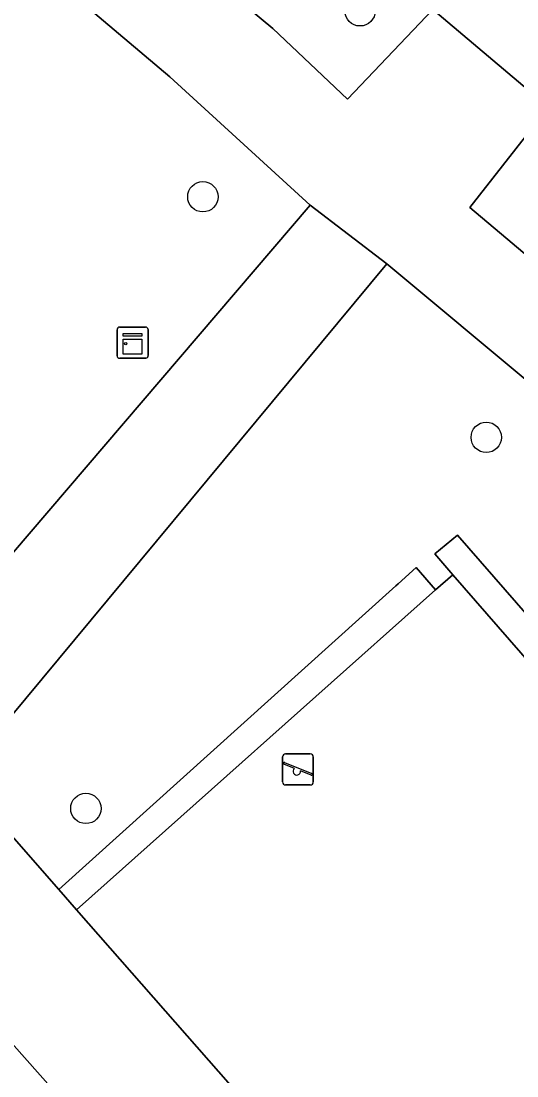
# Model space of a CAD drawing. Extents: x 159279 to 160377, y 384531 to 385888.
# Drawn here: x 159840.53 to 159856.49, y 384692.52 to 384726.45 of the extents above; entities that cross this region are included whole.
import ezdxf

# ---------------------------------------------------------------- set-up
doc = ezdxf.new("R2010")
doc.units = 0
for name, color, linetype in [('IMGEO_Berm_groen', 7, 'Continuous'), ('IMGEO_Boom', 7, 'Continuous'), ('IMGEO_Fietspad_open', 7, 'Continuous'), ('IMGEO_Groenvoorziening', 7, 'Continuous'), ('IMGEO_Haag', 7, 'Continuous'), ('IMGEO_Kast', 7, 'Continuous'), ('IMGEO_Speelvoorziening', 7, 'Continuous'), ('IMGEO_Terreindeel_gesloten', 7, 'Continuous'), ('IMGEO_Voetpad_halfverhard', 7, 'Continuous')]:
    doc.layers.add(name, color=color, linetype=linetype)

msp = doc.modelspace()

# ---------------------------------------------------------------- linework, layer by layer
at = {"layer": 'IMGEO_Berm_groen'}
msp.add_lwpolyline([(159801.703, 384771.392), (159800.659, 384767.301), (159805.116, 384763.503), (159825.6, 384745.284), (159848.632, 384726.205), (159851.029, 384723.93), (159853.776, 384726.823), (159826.697, 384750)], close=True, dxfattribs=at)
msp.add_lwpolyline([(159857.499, 384723.68), (159854.968, 384720.449), (159871.726, 384706.336)], dxfattribs=at)
at = {"layer": 'IMGEO_Boom'}
for centre in [(159851.438, 384726.777), (159846.38, 384720.795), (159855.499, 384713.057), (159842.615, 384701.121)]:
    msp.add_circle(centre, 0.489, dxfattribs=at)
at = {"layer": 'IMGEO_Fietspad_open'}
msp.add_lwpolyline([(159853.776, 384726.823), (159857.499, 384723.68)], dxfattribs=at)
at = {"layer": 'IMGEO_Groenvoorziening'}
for points in [[(159827.511, 384727.898), (159837.427, 384716.393), (159838.675, 384714.945), (159837.155, 384713.623), (159830.969, 384708.239), (159831.203, 384707.977), (159826.824, 384704.197), (159826.593, 384704.461), (159820.737, 384699.345), (159826.424, 384693.169), (159849.834, 384720.526), (159845.317, 384724.65), (159823.259, 384743.264)], [(159866.495, 384706.815), (159852.296, 384718.633), (159838.571, 384702.123), (159841.741, 384698.514), (159852.586, 384708.276), (159852.664, 384708.346), (159853.242, 384708.868), (159853.87, 384708.147), (159854.423, 384708.639), (159853.849, 384709.311), (159854.572, 384709.914), (159874.803, 384686.719), (159874.093, 384686.089), (159873.538, 384686.724), (159872.889, 384686.155), (159873.416, 384685.492), (159862.06, 384675.496), (159862.142, 384675.417)]]:
    msp.add_lwpolyline(points, dxfattribs=at)
for points in [[(159800.8, 384713.041), (159797.746, 384710.289), (159790.11, 384703.408), (159810.797, 384678.74), (159812.016, 384679.745), (159842.792, 384643.041), (159853.801, 384659.395), (159862.37, 384672.124), (159857.22, 384674.413), (159835.436, 384698.96), (159825.142, 384686.909), (159816.731, 384696.515), (159815.747, 384695.717)], [(159874.093, 384686.089), (159874.803, 384686.719), (159854.572, 384709.914), (159853.849, 384709.311), (159854.423, 384708.639), (159873.538, 384686.724)], [(159841.741, 384698.514), (159842.315, 384697.861), (159853.87, 384708.147), (159853.242, 384708.868), (159852.664, 384708.346), (159852.586, 384708.276)]]:
    msp.add_lwpolyline(points, close=True, dxfattribs=at)
at = {"layer": 'IMGEO_Haag'}
for points in [[(159874.093, 384686.089), (159874.803, 384686.719), (159854.572, 384709.914), (159853.849, 384709.311), (159854.423, 384708.639), (159873.538, 384686.724)], [(159841.741, 384698.514), (159842.315, 384697.861), (159853.87, 384708.147), (159853.242, 384708.868), (159852.664, 384708.346), (159852.586, 384708.276)]]:
    msp.add_lwpolyline(points, close=True, dxfattribs=at)
at = {"layer": 'IMGEO_Kast'}
for p, q in [((159843.619, 384715.678), (159843.619, 384716.519)), ((159843.619, 384716.519), (159843.619, 384715.678)), ((159843.694, 384716.603), (159844.535, 384716.603)), ((159844.535, 384716.603), (159843.694, 384716.603)), ((159844.619, 384716.528), (159844.619, 384715.687)), ((159844.619, 384715.687), (159844.619, 384716.528)), ((159844.544, 384715.603), (159843.703, 384715.603)), ((159843.703, 384715.603), (159844.544, 384715.603))]:
    msp.add_line(p, q, dxfattribs=at)
for points in [[(159843.814, 384716.393), (159844.414, 384716.393), (159844.414, 384716.308), (159843.814, 384716.308), (159843.814, 384716.393)], [(159843.814, 384716.218), (159844.414, 384716.218), (159844.414, 384715.729), (159843.814, 384715.729), (159843.814, 384716.218)]]:
    msp.add_lwpolyline(points, dxfattribs=at)
msp.add_circle((159843.898, 384716.067), 0.0377, dxfattribs=at)
for centre, start, end in [((159843.697, 384716.525), 92.4484, 184.2845), ((159843.697, 384716.525), 92.4484, 184.2845), ((159844.541, 384716.525), 2.4484, 94.2845), ((159844.541, 384716.525), 2.4484, 94.2845), ((159843.697, 384715.681), 182.4484, 274.2845), ((159843.697, 384715.681), 182.4484, 274.2845), ((159844.541, 384715.681), 272.4484, 4.2845), ((159844.541, 384715.681), 272.4484, 4.2845)]:
    msp.add_arc(centre, 0.0779, start, end, dxfattribs=at)
at = {"layer": 'IMGEO_Speelvoorziening'}
for p, q in [((159849.043, 384702.876), (159849.833, 384702.876)), ((159849.833, 384702.876), (159849.043, 384702.876)), ((159848.943, 384701.976), (159848.943, 384702.776)), ((159848.943, 384702.776), (159848.943, 384701.976)), ((159849.326, 384702.404), (159848.987, 384702.541)), ((159849.012, 384702.601), (159849.888, 384702.248)), ((159849.933, 384702.776), (159849.933, 384701.976)), ((159849.933, 384701.976), (159849.933, 384702.776)), ((159849.864, 384702.188), (159849.524, 384702.325)), ((159849.833, 384701.876), (159849.043, 384701.876)), ((159849.043, 384701.876), (159849.833, 384701.876))]:
    msp.add_line(p, q, dxfattribs=at)
for centre, radius, start, end in [((159849.043, 384702.776), 0.1, 90, 180), ((159849.043, 384702.776), 0.1, 90, 180), ((159849.833, 384702.776), 0.1, 0, 90), ((159849.833, 384702.776), 0.1, 360, 90), ((159849, 384702.571), 0.0327, 68.078, 248.078), ((159849.405, 384702.314), 0.12, 130.9928, 5.1632), ((159849.876, 384702.218), 0.0327, 248.078, 68.078), ((159849.043, 384701.976), 0.1, 180, 270), ((159849.043, 384701.976), 0.1, 180, 270), ((159849.833, 384701.976), 0.1, 270, 0), ((159849.833, 384701.976), 0.1, 270, 0)]:
    msp.add_arc(centre, radius, start, end, dxfattribs=at)
at = {"layer": 'IMGEO_Terreindeel_gesloten'}
msp.add_lwpolyline([(159872.889, 384686.155), (159873.538, 384686.724), (159854.423, 384708.639), (159853.87, 384708.147), (159842.315, 384697.861), (159861.434, 384676.096)], close=True, dxfattribs=at)
at = {"layer": 'IMGEO_Voetpad_halfverhard'}
for points in [[(159720.348, 384809.127), (159730.918, 384796.342), (159746.032, 384778.589), (159782.64, 384735.929), (159792.403, 384724.552), (159791.441, 384723.888), (159800.8, 384713.041), (159815.747, 384695.717), (159816.731, 384696.515), (159825.142, 384686.909), (159835.436, 384698.96), (159857.22, 384674.413), (159862.37, 384672.124), (159863.298, 384671.711), (159867.03, 384670.053), (159869.522, 384673.668)], [(159800.659, 384767.301), (159801.703, 384771.392), (159798.491, 384774.148), (159797.174, 384770.201), (159784.132, 384780.794), (159786.896, 384784.107), (159783.746, 384786.801), (159781.425, 384784.027), (159778.947, 384781.17), (159785.569, 384775.426), (159795.704, 384767.116), (159796.656, 384766.335), (159798.105, 384764.665), (159802.05, 384761.39), (159823.259, 384743.264), (159845.317, 384724.65), (159849.834, 384720.526), (159852.296, 384718.633), (159866.495, 384706.815)], [(159871.726, 384706.336), (159854.968, 384720.449), (159857.499, 384723.68), (159853.776, 384726.823), (159851.029, 384723.93), (159848.632, 384726.205), (159825.6, 384745.284), (159805.116, 384763.503), (159800.659, 384767.301)], [(159862.142, 384675.417), (159862.06, 384675.496), (159861.434, 384676.096), (159842.315, 384697.861), (159841.741, 384698.514), (159838.571, 384702.123), (159852.296, 384718.633), (159849.834, 384720.526), (159826.424, 384693.169), (159820.737, 384699.345), (159819.398, 384698.175), (159818.969, 384698.597), (159804.173, 384715.766), (159794.821, 384726.618)]]:
    msp.add_lwpolyline(points, dxfattribs=at)

doc.saveas('drawing.dxf')
